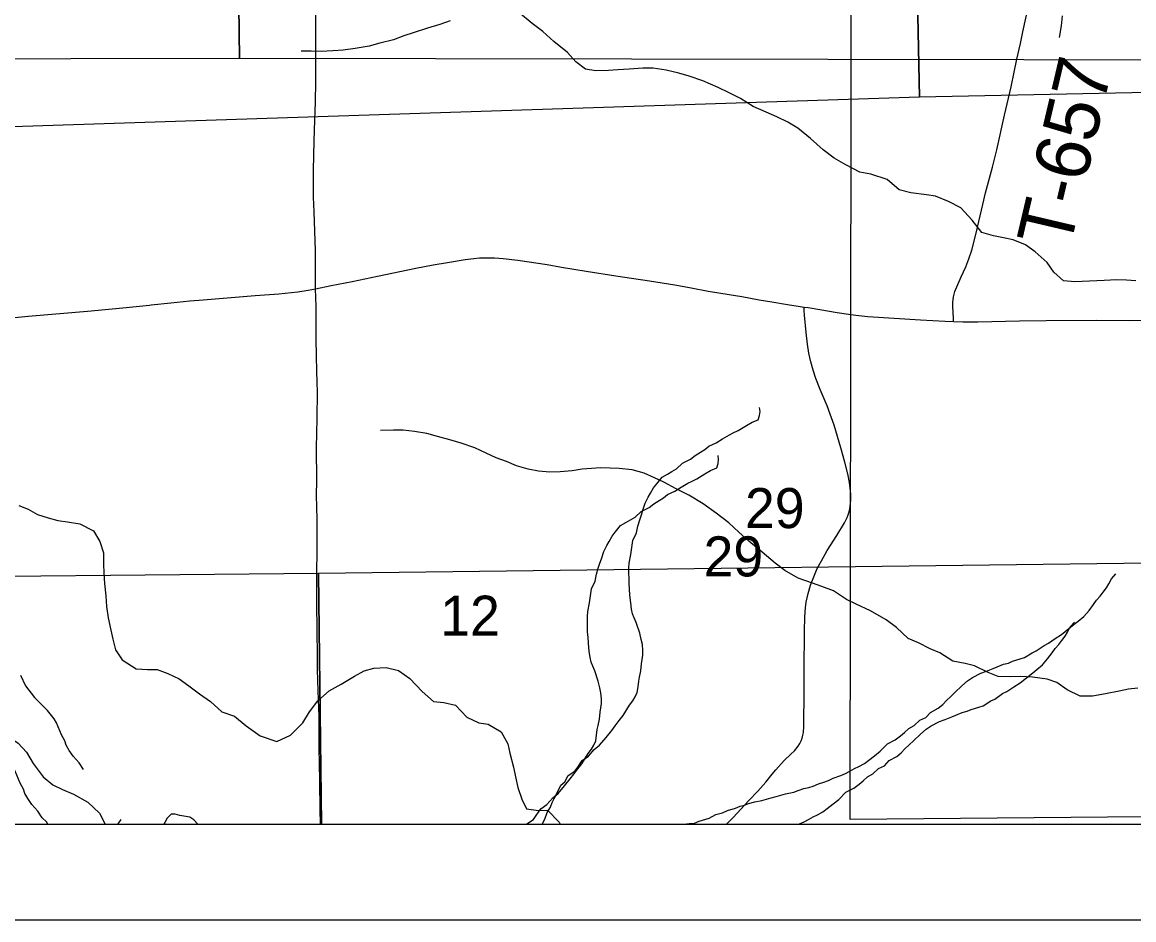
# Model space of a CAD drawing. Extents: x -21.1 to 50.3, y -4.9 to 22.1.
# Drawn here: x 3.578 to 4.74, y 14 to 14.939 of the extents above; entities that cross this region are included whole.
import ezdxf

# ---------------------------------------------------------------- set-up
doc = ezdxf.new("R2010")
doc.units = 0
for name, color, linetype in [('GM_X_Corporation', 7, 'Continuous'), ('GM_X_County', 7, 'Continuous'), ('GM_X_Minor_River', 7, 'Continuous'), ('GM_X_Rail_Line_Text', 7, 'Continuous'), ('GM_X_Section', 7, 'Continuous'), ('GM_X_Section_Text', 7, 'Continuous'), ('GM_X_Township_Road', 7, 'Continuous'), ('GM_X_Township_Road_Text', 7, 'Continuous'), ('SH_Cut_Line', 7, 'Continuous'), ('SH_Data', 7, 'Continuous')]:
    doc.layers.add(name, color=color, linetype=linetype)

msp = doc.modelspace()

# ---------------------------------------------------------------- linework, layer by layer
at = {"layer": 'GM_X_Corporation'}
for points in [[(3.8914, 14.1), (4.9008, 14.1), (4.8982, 14.3746), (3.888, 14.3621)], [(2.8768, 14.1), (3.8914, 14.1), (3.888, 14.3621), (2.8725, 14.3522)]]:
    msp.add_lwpolyline(points, close=True, dxfattribs=at)
at = {"layer": 'GM_X_County'}
msp.add_lwpolyline([(8.9, 14.7464), (8.9, 20.9), (2.1, 20.9), (2.1, 14.1), (8.8932, 14.1)], dxfattribs=at)
at = {"layer": 'GM_X_Minor_River'}
for points in [[(4.3175, 14.8647), (4.3061, 14.8704), (4.2898, 14.8774), (4.2758, 14.8824), (4.2648, 14.8855), (4.2516, 14.8886), (4.2379, 14.8906), (4.2273, 14.8907), (4.2129, 14.8896), (4.2011, 14.8889), (4.1912, 14.8882), (4.178, 14.8879), (4.1673, 14.8895), (4.1571, 14.8972), (4.1485, 14.9071), (4.1341, 14.9185), (4.1228, 14.9289), (4.1115, 14.9373), (4.0972, 14.9491)], [(4.6657, 14.9455), (4.6646, 14.9348), (4.6624, 14.9227)], [(4.0258, 14.9401), (4.0151, 14.9363), (4.0022, 14.9323), (3.987, 14.9274), (3.9775, 14.9244), (3.9664, 14.9203), (3.9524, 14.9166), (3.941, 14.9137), (3.9265, 14.9111), (3.914, 14.9093), (3.903, 14.9086), (3.8908, 14.9079), (3.8806, 14.9083), (3.87, 14.9084)], [(4.7427, 14.6682), (4.7328, 14.669), (4.7226, 14.6691), (4.7093, 14.6684), (4.6789, 14.6671), (4.6668, 14.6683), (4.657, 14.6774), (4.6498, 14.6874), (4.6374, 14.6984), (4.6272, 14.7057), (4.6143, 14.7111), (4.6041, 14.7131), (4.5939, 14.7154), (4.5817, 14.7189), (4.5716, 14.7315), (4.5595, 14.7444), (4.5467, 14.7513), (4.533, 14.7567), (4.5236, 14.7583), (4.5073, 14.7603), (4.4951, 14.7634), (4.4827, 14.7741), (4.4656, 14.7799), (4.4539, 14.7819), (4.4395, 14.7896), (4.4271, 14.7965), (4.4157, 14.8053), (4.4025, 14.8171), (4.3893, 14.8278), (4.3787, 14.834), (4.3674, 14.8397), (4.356, 14.8447), (4.3424, 14.8505), (4.3292, 14.8589), (4.3175, 14.8647)], [(4.1219, 14.1), (4.1247, 14.1051), (4.1273, 14.1123), (4.1307, 14.1177), (4.1325, 14.1226), (4.1344, 14.1268), (4.1377, 14.1329), (4.1414, 14.1409), (4.1456, 14.1444), (4.1493, 14.1509), (4.1561, 14.1555), (4.1591, 14.1597), (4.1639, 14.1665), (4.1703, 14.1712), (4.1763, 14.178), (4.1819, 14.1826), (4.1887, 14.1907), (4.1947, 14.1979), (4.1984, 14.2029), (4.2025, 14.2083), (4.2066, 14.2136), (4.2133, 14.2243), (4.2167, 14.2289), (4.2193, 14.2331), (4.2212, 14.2376), (4.2222, 14.2437), (4.2229, 14.2494), (4.2236, 14.2536), (4.2251, 14.2604), (4.2258, 14.2677), (4.2272, 14.2768), (4.2271, 14.2817), (4.2267, 14.2878), (4.2255, 14.2931), (4.2239, 14.2999), (4.2204, 14.3109), (4.2181, 14.3158), (4.2165, 14.3199), (4.2153, 14.3248), (4.2145, 14.3313), (4.2137, 14.3396), (4.2132, 14.3461), (4.2128, 14.3514), (4.2126, 14.3681), (4.213, 14.373), (4.2148, 14.3821), (4.2169, 14.3966), (4.2206, 14.4046), (4.222, 14.4118), (4.2239, 14.4183), (4.2257, 14.4236), (4.2272, 14.4282), (4.2297, 14.4358), (4.2327, 14.4419), (4.2353, 14.4461), (4.2383, 14.4518), (4.2417, 14.456), (4.2473, 14.4629), (4.2529, 14.466), (4.2575, 14.4687), (4.2623, 14.4717), (4.2687, 14.4775), (4.277, 14.4817), (4.2819, 14.4856), (4.2876, 14.489), (4.2921, 14.4917), (4.2962, 14.4952), (4.3038, 14.4987), (4.3105, 14.5029), (4.3177, 14.5071), (4.3218, 14.5091), (4.3267, 14.5118), (4.3354, 14.5168), (4.3414, 14.5203), (4.3478, 14.523), (4.3493, 14.5275), (4.3497, 14.5317), (4.3492, 14.5359)], [(4.7445, 14.2421), (4.735, 14.2411), (4.7251, 14.2392), (4.711, 14.2363), (4.6973, 14.2337), (4.6844, 14.2338), (4.6708, 14.2403), (4.6599, 14.248), (4.65, 14.2518), (4.6345, 14.2538), (4.6223, 14.2543), (4.6117, 14.254), (4.5988, 14.2544), (4.5882, 14.2587), (4.5738, 14.2656), (4.564, 14.2679), (4.5511, 14.2703), (4.5375, 14.2791), (4.5277, 14.2833), (4.5152, 14.2895), (4.5046, 14.2941), (4.4925, 14.3055), (4.4816, 14.3136), (4.4653, 14.3231), (4.4502, 14.3301), (4.44, 14.3351), (4.4264, 14.3439), (4.4142, 14.3485), (4.4044, 14.352), (4.3896, 14.3574), (4.3756, 14.3654), (4.3655, 14.3731), (4.3519, 14.3845), (4.3379, 14.396), (4.3277, 14.4052), (4.3172, 14.4151), (4.3039, 14.4254), (4.2903, 14.435), (4.2752, 14.4442), (4.262, 14.4507), (4.2491, 14.4576), (4.2393, 14.4622), (4.2287, 14.4672), (4.2162, 14.4707), (4.2026, 14.472), (4.1931, 14.4724), (4.1832, 14.4725), (4.1737, 14.4721), (4.1638, 14.4711), (4.1532, 14.4696), (4.1407, 14.4685), (4.13, 14.4682), (4.1183, 14.4691), (4.1073, 14.4714), (4.0952, 14.4749), (4.0846, 14.4791), (4.074, 14.483), (4.0634, 14.488), (4.0517, 14.4934), (4.0373, 14.4984), (4.0255, 14.5019), (4.0127, 14.5054), (4.0013, 14.5085), (3.9884, 14.5105), (3.9766, 14.512), (3.9664, 14.5121), (3.9531, 14.5118)], [(4.1058, 14.1), (4.106, 14.1003), (4.1128, 14.1049), (4.1158, 14.1091), (4.1206, 14.116), (4.127, 14.1206), (4.133, 14.1275), (4.1386, 14.1321), (4.1454, 14.1402), (4.1514, 14.1474), (4.1551, 14.1524), (4.1592, 14.1577), (4.1633, 14.1631), (4.17, 14.1738), (4.1734, 14.1784), (4.176, 14.1825), (4.1779, 14.1871), (4.1789, 14.1932), (4.1796, 14.1989), (4.1804, 14.2031), (4.1818, 14.2099), (4.1825, 14.2171), (4.1839, 14.2263), (4.1839, 14.2312), (4.1834, 14.2373), (4.1822, 14.2426), (4.1806, 14.2494), (4.1771, 14.2603), (4.1748, 14.2653), (4.1732, 14.2694), (4.1721, 14.2743), (4.1712, 14.2808), (4.1704, 14.2891), (4.1699, 14.2956), (4.1695, 14.3009), (4.1693, 14.3176), (4.1697, 14.3225), (4.1715, 14.3316), (4.1736, 14.3461), (4.1773, 14.3541), (4.1787, 14.3613), (4.1806, 14.3677), (4.1824, 14.3731), (4.1839, 14.3776), (4.1865, 14.3853), (4.1894, 14.3914), (4.192, 14.3956), (4.195, 14.4013), (4.1984, 14.4055), (4.204, 14.4124), (4.2096, 14.4154), (4.2142, 14.4181), (4.2191, 14.4212), (4.2254, 14.427), (4.2337, 14.4312), (4.2386, 14.4351), (4.2443, 14.4385), (4.2488, 14.4412), (4.2529, 14.4447), (4.2605, 14.4482), (4.2672, 14.4524), (4.2744, 14.4566), (4.2786, 14.4586), (4.2835, 14.4613), (4.2921, 14.4663), (4.2981, 14.4697), (4.3046, 14.4725), (4.306, 14.477), (4.3064, 14.4812), (4.3059, 14.4854)], [(3.5748, 14.4332), (3.5846, 14.4293), (3.5944, 14.4238), (3.6054, 14.4202), (3.6156, 14.4174), (3.6258, 14.4161), (3.6387, 14.414), (3.653, 14.4066), (3.6597, 14.3955), (3.6633, 14.3836), (3.6635, 14.3722), (3.6637, 14.3624), (3.6643, 14.3517), (3.6657, 14.3388), (3.6666, 14.3277), (3.6683, 14.3159), (3.6712, 14.303), (3.6733, 14.2934), (3.6758, 14.2824), (3.6829, 14.272), (3.6975, 14.2623), (3.7093, 14.2618), (3.7195, 14.2616), (3.7305, 14.2576), (3.7426, 14.2521), (3.7527, 14.2448), (3.7636, 14.2362), (3.7752, 14.2281), (3.7872, 14.2173), (3.8004, 14.2129), (3.8124, 14.2028), (3.8271, 14.1923), (3.8445, 14.1864), (3.859, 14.193), (3.8717, 14.2061), (3.8788, 14.2174), (3.8873, 14.229), (3.8992, 14.2395), (3.9119, 14.2465), (3.9257, 14.2547), (3.936, 14.2602), (3.9459, 14.2631), (3.9589, 14.264), (3.9717, 14.2608), (3.9837, 14.2523), (3.9964, 14.2388), (4.0084, 14.2283), (4.0191, 14.2274), (4.0315, 14.2246), (4.0431, 14.2119), (4.0556, 14.206), (4.0654, 14.2047), (4.079, 14.1965), (4.086, 14.1839), (4.0881, 14.1743), (4.0921, 14.1595), (4.0942, 14.1495), (4.0967, 14.1385), (4.1007, 14.1263), (4.1055, 14.1159), (4.118, 14.1142), (4.1275, 14.1145), (4.1398, 14.1021), (4.1409, 14.1)], [(4.549, 14.2334), (4.5535, 14.2376), (4.5606, 14.2445), (4.5666, 14.2499), (4.5719, 14.2534), (4.5806, 14.258), (4.5866, 14.2599), (4.5934, 14.2627), (4.5976, 14.2646), (4.6043, 14.2673), (4.6096, 14.2685), (4.6138, 14.2704), (4.6217, 14.2728), (4.6263, 14.2743), (4.6342, 14.2793), (4.6383, 14.2813), (4.6466, 14.287), (4.6511, 14.2894), (4.6583, 14.294), (4.665, 14.2982), (4.6782, 14.309), (4.6823, 14.3124), (4.6883, 14.317), (4.6936, 14.3235), (4.6984, 14.3296), (4.7014, 14.3342), (4.7052, 14.3384), (4.7085, 14.3426), (4.7119, 14.3472), (4.7145, 14.3514), (4.7171, 14.3567), (4.7216, 14.3617)], [(4.5057, 14.1829), (4.5102, 14.1871), (4.5173, 14.194), (4.5233, 14.1994), (4.5286, 14.2028), (4.5373, 14.2075), (4.5433, 14.2094), (4.5501, 14.2121), (4.5543, 14.2141), (4.5611, 14.2168), (4.5664, 14.218), (4.5705, 14.2199), (4.5784, 14.2223), (4.583, 14.2238), (4.5909, 14.2288), (4.595, 14.2308), (4.6033, 14.2365), (4.6078, 14.2388), (4.615, 14.2435), (4.6218, 14.2477), (4.6349, 14.2584), (4.639, 14.2619), (4.6451, 14.2665), (4.6503, 14.273), (4.6552, 14.2791), (4.6581, 14.2837), (4.6619, 14.2879), (4.6653, 14.2921), (4.6686, 14.2967), (4.6712, 14.3009), (4.6738, 14.3062), (4.6783, 14.3112)], [(3.5767, 14.2558), (3.582, 14.2448), (3.5912, 14.2324), (3.6049, 14.2188)], [(3.5274, 14.2272), (3.5319, 14.2177), (3.5386, 14.2082), (3.5488, 14.2013), (3.5613, 14.1936), (3.5742, 14.1848), (3.5828, 14.1753), (3.59, 14.1635), (3.6005, 14.1494), (3.6103, 14.141), (3.6205, 14.1364), (3.6322, 14.1314), (3.647, 14.1229), (3.6591, 14.1115), (3.6651, 14.1)], [(4.2701, 14.1), (4.2756, 14.1008), (4.2813, 14.1012), (4.2862, 14.1032), (4.2964, 14.1063), (4.3036, 14.1101), (4.3104, 14.1117), (4.3156, 14.1144), (4.3239, 14.1168), (4.3289, 14.1187), (4.3334, 14.1199), (4.3375, 14.1215), (4.3443, 14.1234), (4.3515, 14.1246), (4.3614, 14.1274), (4.3666, 14.1289), (4.3765, 14.1317), (4.3852, 14.1336), (4.3897, 14.1352), (4.3954, 14.1372), (4.4007, 14.1383), (4.4052, 14.1399), (4.4108, 14.1422), (4.4165, 14.1438), (4.4214, 14.1457), (4.4263, 14.1481), (4.4343, 14.1508), (4.4392, 14.1531), (4.4437, 14.1554), (4.4486, 14.1581), (4.4531, 14.1604), (4.4588, 14.1635), (4.4633, 14.167), (4.4693, 14.1716), (4.4753, 14.1762), (4.4828, 14.1839), (4.4911, 14.1881), (4.4967, 14.1923), (4.5009, 14.1958), (4.5054, 14.2), (4.511, 14.2031), (4.5167, 14.2088), (4.5231, 14.2115), (4.5279, 14.2169), (4.5359, 14.2212), (4.5407, 14.225), (4.5445, 14.2292), (4.549, 14.2334)], [(3.6426, 14.1572), (3.638, 14.164), (3.6318, 14.1712), (3.6276, 14.1772), (3.6245, 14.1825), (3.6229, 14.187), (3.6195, 14.1934), (3.6179, 14.1976), (3.6144, 14.2059), (3.6117, 14.2101), (3.6049, 14.2188)], [(4.3902, 14.1), (4.391, 14.1003), (4.3959, 14.1026), (4.4004, 14.1049), (4.4053, 14.1076), (4.4098, 14.1099), (4.4155, 14.113), (4.42, 14.1165), (4.426, 14.1211), (4.432, 14.1257), (4.4395, 14.1333), (4.4478, 14.1376), (4.4534, 14.1418), (4.4576, 14.1453), (4.4621, 14.1495), (4.4677, 14.1526), (4.4734, 14.1583), (4.4798, 14.161), (4.4846, 14.1664), (4.4926, 14.1706), (4.4974, 14.1745), (4.5012, 14.1787), (4.5057, 14.1829)], [(3.5993, 14.1067), (3.5947, 14.1135), (3.5885, 14.1207), (3.5843, 14.1267), (3.5812, 14.132), (3.5797, 14.1365), (3.5762, 14.1429), (3.5746, 14.1471), (3.5711, 14.1554), (3.5684, 14.1596), (3.5616, 14.1683)], [(3.6052, 14.1), (3.6039, 14.1026), (3.5993, 14.1067)], [(3.7621, 14.1), (3.7579, 14.1044), (3.7537, 14.1074), (3.7473, 14.1085), (3.7431, 14.1092), (3.7385, 14.1103), (3.734, 14.1103), (3.7299, 14.1064), (3.7276, 14.1019), (3.7265, 14.1)], [(3.6817, 14.1047), (3.6803, 14.1029), (3.6779, 14.1)]]:
    msp.add_lwpolyline(points, dxfattribs=at)
at = {"layer": 'GM_X_Rail_Line_Text'}
msp.add_lwpolyline([(2.8785, 14.1), (8.9, 14.1)], dxfattribs=at)
at = {"layer": 'GM_X_Section'}
for points in [[(3.7926, 15.9197), (3.8056, 14.9006), (2.7466, 14.8987), (2.7351, 15.9102)], [(3.7926, 15.9197), (4.8183, 15.9081), (4.8305, 14.8989), (3.8056, 14.9006)], [(5.4762, 15.918), (5.4891, 14.8801), (4.5163, 14.8604), (4.4951, 15.9048)], [(4.4951, 15.9048), (4.5163, 14.8604), (3.5576, 14.829), (3.5076, 15.884)], [(4.4455, 15.102), (5.4459, 15.1208), (5.4434, 14.1141), (4.4439, 14.1048)]]:
    msp.add_lwpolyline(points, close=True, dxfattribs=at)
at = {"layer": 'GM_X_Township_Road'}
for points in [[(4.5521, 14.6257), (4.5519, 14.6293), (4.5514, 14.6412), (4.5513, 14.6455), (4.5519, 14.6513), (4.5535, 14.657), (4.5564, 14.6644), (4.56, 14.6725), (4.5649, 14.6829), (4.5681, 14.6911), (4.5712, 14.7002), (4.5757, 14.7181), (4.5783, 14.7303), (4.5826, 14.7482), (4.5855, 14.7603), (4.5927, 14.7872), (4.5972, 14.8053), (4.6054, 14.8416), (4.6067, 14.8474), (4.6122, 14.871), (4.6152, 14.8864), (4.6182, 14.9), (4.6221, 14.9163), (4.6245, 14.9285), (4.6347, 14.9748)], [(3.8851, 14.6598), (3.8849, 14.681), (3.885, 14.7), (3.8835, 14.7403), (3.883, 14.7558), (3.883, 14.7836), (3.8837, 14.8146), (3.8844, 14.8363), (3.8849, 14.8549), (3.8853, 14.8766), (3.8854, 14.9013), (3.8854, 14.9137), (3.8854, 14.9231), (3.8854, 14.9355), (3.8853, 14.9479)], [(3.8851, 14.6598), (3.9014, 14.6632), (3.9232, 14.6676), (3.95, 14.6731), (3.9899, 14.6813), (4.0082, 14.685), (4.023, 14.6875), (4.0414, 14.6904), (4.0506, 14.6916), (4.0566, 14.6921), (4.0627, 14.6923), (4.072, 14.6922), (4.0813, 14.6915), (4.0966, 14.6898), (4.1271, 14.6852), (4.1423, 14.6826), (4.168, 14.6784), (4.199, 14.6734), (4.2341, 14.6683), (4.2608, 14.6639), (4.2776, 14.6609), (4.2955, 14.6575), (4.3067, 14.6556), (4.3174, 14.6538), (4.3306, 14.6517), (4.3488, 14.6485), (4.3622, 14.6461), (4.3786, 14.6435), (4.3897, 14.6416), (4.396, 14.6407)], [(3.7134, 14.6431), (3.7337, 14.6451), (3.7535, 14.6473), (3.7677, 14.6485), (3.8219, 14.6527), (3.8468, 14.6546), (3.8665, 14.6567), (3.8774, 14.6584), (3.8851, 14.6598)], [(3.8901, 14.1), (3.8899, 14.1157), (3.8895, 14.1436), (3.8891, 14.1653), (3.889, 14.1777), (3.8889, 14.1934), (3.8888, 14.2124), (3.8878, 14.2394), (3.8871, 14.2617), (3.8871, 14.2772), (3.8868, 14.3015), (3.8864, 14.3325), (3.8864, 14.3542), (3.8867, 14.3944), (3.8867, 14.4191), (3.8862, 14.4439), (3.8864, 14.4592), (3.8861, 14.4937), (3.8868, 14.5243), (3.8871, 14.5522), (3.8868, 14.5618), (3.8865, 14.5741), (3.8862, 14.5893), (3.8858, 14.608), (3.8858, 14.6294), (3.8856, 14.6418), (3.8851, 14.6598)], [(3.56, 14.6287), (3.5847, 14.6311), (3.6466, 14.6366), (3.6837, 14.6399), (3.7115, 14.6429), (3.7134, 14.6431)], [(4.3147, 14.1), (4.3215, 14.1071), (4.3381, 14.1247), (4.3475, 14.1345), (4.3557, 14.1439), (4.3623, 14.1522), (4.3662, 14.1569), (4.375, 14.1667), (4.3818, 14.1731), (4.3858, 14.1768), (4.3897, 14.1816), (4.3914, 14.1842), (4.3928, 14.187), (4.3939, 14.1899), (4.3946, 14.1929), (4.3951, 14.196), (4.3955, 14.2022), (4.3957, 14.2394), (4.396, 14.2704), (4.3961, 14.2921), (4.3962, 14.3015), (4.3966, 14.3169), (4.3972, 14.3262), (4.398, 14.3323), (4.3999, 14.3413), (4.4026, 14.3501), (4.4059, 14.3588), (4.4096, 14.3673), (4.4138, 14.3755), (4.42, 14.3862), (4.4299, 14.402), (4.4381, 14.4151), (4.4408, 14.4207), (4.442, 14.4236), (4.4429, 14.4265), (4.4436, 14.4296), (4.4441, 14.4326), (4.4445, 14.4388), (4.4445, 14.445), (4.4441, 14.4512), (4.4433, 14.4574), (4.4415, 14.4665), (4.4385, 14.4785), (4.4341, 14.4934), (4.4272, 14.5171), (4.4232, 14.5288), (4.4199, 14.5375), (4.4126, 14.5545), (4.4081, 14.5659), (4.4052, 14.5747), (4.4028, 14.5836), (4.4009, 14.5926), (4.3993, 14.6018), (4.3979, 14.6141), (4.3962, 14.6323), (4.3959, 14.6371), (4.396, 14.6394), (4.396, 14.6407)], [(4.396, 14.6407), (4.4001, 14.6402), (4.4121, 14.6381), (4.4304, 14.635), (4.4421, 14.6332), (4.4499, 14.6322), (4.4625, 14.6309), (4.49, 14.6291), (4.5174, 14.6273), (4.5431, 14.6259), (4.5521, 14.6257)], [(4.5521, 14.6257), (4.5618, 14.6254), (4.5773, 14.6254), (4.6208, 14.6262), (4.6487, 14.6266), (4.7015, 14.6269), (4.7357, 14.6268), (4.7605, 14.6269)]]:
    msp.add_lwpolyline(points, dxfattribs=at)
at = {"layer": 'SH_Cut_Line'}
msp.add_lwpolyline([(2.1, 14.1), (8.9, 14.1)], dxfattribs=at)
at = {"layer": 'SH_Data'}
msp.add_line((2, 14), (9, 14), dxfattribs=at)

# ---------------------------------------------------------------- texts
at = {"layer": 'GM_X_Section_Text'}
for s, p in [('29', (4.334, 14.4096)), ('29', (4.2907, 14.3591)), ('12', (4.0155, 14.2971))]:
    msp.add_text(s, height=0.04186, rotation=0, dxfattribs=at).set_placement(p)
at = {"layer": 'GM_X_Township_Road_Text'}
msp.add_text('T-657', height=0.05682, rotation=76.7766, dxfattribs=at).set_placement((4.6732, 14.6999))

doc.saveas('drawing.dxf')
